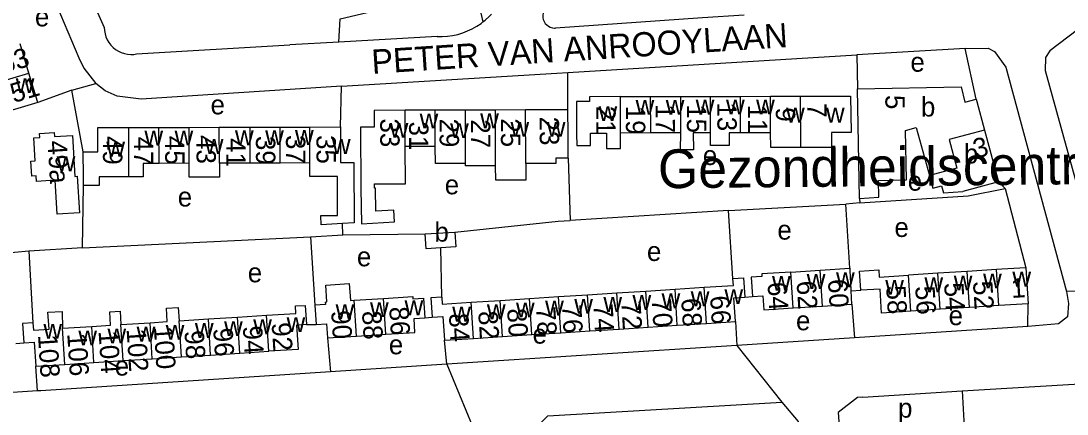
# Model space of a CAD drawing. Extents: x 159045 to 160918, y 380454 to 382516.
# Drawn here: x 159570 to 159786.4, y 381185.5 to 381266.6 of the extents above; entities that cross this region are included whole.
import ezdxf

# ---------------------------------------------------------------- set-up
doc = ezdxf.new("R2010")
doc.units = 0
for name, color, linetype in [('BLT_Basislijn', 7, 'Continuous'), ('BLT_Bebouwing', 7, 'Continuous'), ('BLT_Bebouwing_beschrifting', 7, 'Continuous'), ('BLT_Centroide', 7, 'Continuous'), ('BLT_Huisnummer', 7, 'Continuous'), ('BLT_Huisnummer_ tussenligend', 7, 'Continuous'), ('BLT_Onderverdeling_panden', 7, 'Continuous'), ('BLT_Straatnaam', 7, 'Continuous'), ('BLT_Vlakafsluiter', 7, 'Continuous')]:
    doc.layers.add(name, color=color, linetype=linetype)

msp = doc.modelspace()

# ---------------------------------------------------------------- linework, layer by layer
at = {"layer": 'BLT_Basislijn'}
for p, q in [((159635.81, 381262.29), (159625.68, 381261.71)), ((159656.11, 381263.44), (159635.81, 381262.29)), ((159593.93, 381259.83), (159625.68, 381261.71)), ((159765.31, 381260.97), (159742.9, 381259.67)), ((159767.6, 381250.49), (159765.31, 381260.97)), ((159683.13, 381255.99), (159742.9, 381259.67)), ((159742.9, 381259.67), (159743.06, 381252.63)), ((159683.17, 381248.29), (159683.13, 381255.99)), ((159580.6, 381252.34), (159585.54, 381253.74)), ((159580.6, 381252.34), (159573.51, 381249.82)), ((159582.93, 381239.62), (159580.6, 381252.34)), ((159636.14, 381244.76), (159636.32, 381253.17)), ((159683.2, 381238.3), (159683.66, 381225.46)), ((159582.77, 381219.78), (159582.96, 381232.65)), ((159773.57, 381232.06), (159772.18, 381233.4)), ((159743.47, 381229.95), (159743.56, 381229.05)), ((159716.39, 381227.47), (159740.61, 381228.8)), ((159743.56, 381229.05), (159740.61, 381228.8)), ((159741.43, 381215.56), (159740.61, 381228.8)), ((159716.39, 381227.47), (159683.66, 381225.46)), ((159717.29, 381213.43), (159716.39, 381227.47)), ((159636.62, 381222.45), (159636.55, 381224.79)), ((159582.77, 381219.78), (159629.94, 381222.05)), ((159629.94, 381222.05), (159636.62, 381222.45)), ((159629.94, 381222.05), (159630.82, 381207.96)), ((159636.62, 381222.45), (159653.66, 381222.66)), ((159571.65, 381219.1), (159565.68, 381218.58)), ((159582.77, 381219.78), (159571.65, 381219.1)), ((159571.65, 381219.1), (159572.52, 381204.29)), ((159657.07, 381209.62), (159656.9, 381219.78)), ((159741.71, 381210.89), (159743.72, 381211.02)), ((159719.73, 381209.62), (159721.3, 381209.73)), ((159741.88, 381208.16), (159742.46, 381201.2)), ((159778.27, 381203.54), (159778.35, 381208.25)), ((159629.11, 381203.93), (159631.07, 381203.98)), ((159653.55, 381205.35), (159655.09, 381205.45)), ((159717.82, 381204.54), (159718.1, 381199.59)), ((159778.27, 381203.54), (159742.46, 381201.2)), ((159569.02, 381200.05), (159570.63, 381200.16)), ((159633.41, 381201.17), (159634.05, 381194.16)), ((159658.09, 381195.77), (159657.62, 381200.71)), ((159718.1, 381199.59), (159658.09, 381195.77)), ((159742.46, 381201.2), (159718.1, 381199.59)), ((159573.47, 381190.24), (159573.1, 381195.34)), ((159658.09, 381195.77), (159634.05, 381194.16)), ((159764.66, 381190.22), (159796.65, 381192.17)), ((159744.13, 381188.97), (159743.07, 381188.9)), ((159744.13, 381188.97), (159764.66, 381190.22)), ((159764.66, 381190.22), (159765.11, 381182.82))]:
    msp.add_line(p, q, dxfattribs=at)
for points in [[(159580.99, 381287.89), (159578.91, 381284.1), (159587.29, 381265.32)], [(159574.42, 381276.97), (159582, 381259.03), (159583.05, 381256.9), (159585.54, 381253.74)], [(159635.81, 381262.29), (159636.03, 381267.05), (159663.91, 381273.7), (159665.58, 381266.43)], [(159800.83, 381273.16), (159788.52, 381264.84), (159782.81, 381260.45), (159781.95, 381259.08), (159781.89, 381256.38), (159794.48, 381210.85)], [(159679.05, 381269.67), (159678.71, 381269.39), (159678.42, 381269.05), (159678.2, 381268.66), (159678.05, 381268.24), (159677.98, 381267.81), (159677.99, 381267.36), (159678.07, 381266.93), (159678.24, 381266.51), (159678.47, 381266.14), (159678.77, 381265.81), (159679.12, 381265.54), (159679.52, 381265.33), (159679.94, 381265.21), (159680.38, 381265.15), (159680.62, 381265.16)], [(159665.58, 381266.43), (159666.06, 381266.81), (159666.86, 381267.53), (159667.38, 381268.06)], [(159719.61, 381267.86), (159710.99, 381267.32), (159680.62, 381265.16)], [(159587.29, 381265.32), (159587.32, 381264.65), (159587.44, 381263.99), (159587.63, 381263.36), (159587.9, 381262.74), (159588.24, 381262.17), (159588.64, 381261.64), (159589.11, 381261.16), (159589.63, 381260.75), (159590.19, 381260.39), (159590.8, 381260.11), (159591.43, 381259.9), (159592.08, 381259.77), (159592.75, 381259.72), (159593.42, 381259.75), (159593.93, 381259.83)], [(159656.11, 381263.44), (159657.18, 381263.43), (159658.26, 381263.5), (159659.32, 381263.65), (159660.37, 381263.88), (159661.4, 381264.19), (159662.41, 381264.57), (159663.38, 381265.03), (159664.32, 381265.55), (159665.21, 381266.15), (159665.58, 381266.43)], [(159765.31, 381260.97), (159770.1, 381260.99), (159771.37, 381260.36), (159773.69, 381257.12), (159786.25, 381210.74)], [(159636.32, 381253.17), (159680.86, 381255.85), (159683.13, 381255.99)], [(159636.32, 381253.17), (159594.89, 381250.49), (159589.96, 381251.08), (159587.44, 381252.19), (159585.54, 381253.74)], [(159743.56, 381229.05), (159765.95, 381230.55), (159773.57, 381232.06)], [(159773.57, 381232.06), (159777.88, 381215.68)], [(159659.76, 381223.04), (159681.12, 381225.3), (159683.66, 381225.46)], [(159786.25, 381210.74), (159786.7, 381208.28), (159786.51, 381205.56), (159784.59, 381204.08), (159778.27, 381203.54)], [(159634.05, 381194.16), (159574.14, 381190.28), (159573.47, 381190.24)], [(159573.47, 381190.24), (159544.22, 381188.3), (159543.19, 381188.24)], [(159743.07, 381188.9), (159739.08, 381185.75), (159739.37, 381181.15)], [(159675.13, 381177.15), (159674.87, 381180.9), (159679.03, 381185.09), (159727.37, 381187.93)], [(159727.37, 381187.93), (159730.77, 381183.94), (159730.98, 381180.44)]]:
    msp.add_lwpolyline(points, dxfattribs=at)
at = {"layer": 'BLT_Bebouwing'}
for p, q in [((159571.68, 381255.88), (159569.85, 381261.91)), ((159694.02, 381251.02), (159700.26, 381251.04)), ((159700.26, 381251.04), (159706.49, 381251.06)), ((159706.49, 381251.06), (159712.62, 381251.05)), ((159712.62, 381251.05), (159718.84, 381251.07)), ((159718.84, 381251.07), (159725.05, 381251.08)), ((159725.05, 381251.08), (159731.27, 381251.09)), ((159655.72, 381248.21), (159649.49, 381248.19)), ((159661.95, 381248.23), (159655.72, 381248.21)), ((159668.18, 381248.24), (159661.95, 381248.23)), ((159674.38, 381248.26), (159668.18, 381248.24)), ((159683.17, 381248.29), (159674.38, 381248.26)), ((159592.35, 381244.63), (159598.59, 381244.65)), ((159598.59, 381244.65), (159604.82, 381244.67)), ((159604.82, 381244.67), (159611.05, 381244.68)), ((159611.05, 381244.68), (159617.42, 381244.7)), ((159617.42, 381244.7), (159623.66, 381244.72)), ((159623.66, 381244.72), (159629.76, 381244.74)), ((159629.76, 381244.74), (159636.14, 381244.76)), ((159700.28, 381243.51), (159694.05, 381243.49)), ((159706.51, 381243.52), (159700.28, 381243.51)), ((159725.09, 381243.57), (159718.87, 381243.55)), ((159655.74, 381240.71), (159649.51, 381240.69)), ((159604.84, 381237.24), (159598.61, 381237.22)), ((159617.44, 381237.27), (159611.08, 381237.25)), ((159623.68, 381237.29), (159617.44, 381237.27)), ((159629.78, 381237.31), (159623.68, 381237.29)), ((159653.66, 381222.66), (159659.76, 381223.04)), ((159729.27, 381214.79), (159735.34, 381215.18)), ((159735.34, 381215.18), (159741.43, 381215.56)), ((159765.75, 381214.91), (159759.68, 381214.52)), ((159771.81, 381215.29), (159765.75, 381214.91)), ((159777.88, 381215.68), (159778.35, 381208.25)), ((159759.68, 381214.52), (159753.62, 381214.13)), ((159687.24, 381210.09), (159693.27, 381210.48)), ((159693.27, 381210.48), (159699.29, 381210.86)), ((159699.29, 381210.86), (159705.31, 381211.24)), ((159705.31, 381211.24), (159711.33, 381211.63)), ((159741.88, 381208.16), (159741.71, 381210.89)), ((159638.97, 381208.97), (159645.01, 381209.35)), ((159663.16, 381208.56), (159669.18, 381208.94)), ((159669.18, 381208.94), (159675.2, 381209.33)), ((159675.2, 381209.33), (159681.22, 381209.71)), ((159681.22, 381209.71), (159687.24, 381210.09)), ((159735.82, 381207.77), (159741.88, 381208.16)), ((159778.35, 381208.25), (159772.29, 381207.86)), ((159630.82, 381207.96), (159631.07, 381203.98)), ((159729.74, 381207.38), (159735.82, 381207.77)), ((159760.16, 381207.09), (159754.09, 381206.7)), ((159766.22, 381207.47), (159760.16, 381207.09)), ((159772.29, 381207.86), (159766.22, 381207.47)), ((159590.71, 381203.95), (159596.74, 381204.33)), ((159602.77, 381204.71), (159608.8, 381205.1)), ((159608.8, 381205.1), (159614.83, 381205.48)), ((159614.83, 381205.48), (159620.85, 381205.87)), ((159699.76, 381203.39), (159705.78, 381203.78)), ((159705.78, 381203.78), (159711.8, 381204.16)), ((159711.8, 381204.16), (159717.82, 381204.54)), ((159578.65, 381203.18), (159584.68, 381203.56)), ((159639.45, 381201.56), (159645.48, 381201.94)), ((159669.66, 381201.48), (159675.68, 381201.86)), ((159675.68, 381201.86), (159681.7, 381202.24)), ((159681.7, 381202.24), (159687.72, 381202.63)), ((159687.72, 381202.63), (159693.74, 381203.01)), ((159693.74, 381203.01), (159699.76, 381203.39)), ((159633.41, 381201.17), (159639.45, 381201.56)), ((159657.62, 381200.71), (159663.64, 381201.09)), ((159663.64, 381201.09), (159669.66, 381201.48)), ((159597.21, 381196.88), (159603.24, 381197.26)), ((159603.24, 381197.26), (159609.27, 381197.65)), ((159609.27, 381197.65), (159615.3, 381198.03)), ((159615.3, 381198.03), (159621.33, 381198.41)), ((159573.1, 381195.34), (159579.13, 381195.72)), ((159579.13, 381195.72), (159585.15, 381196.11)), ((159585.15, 381196.11), (159591.18, 381196.49)), ((159591.18, 381196.49), (159597.21, 381196.88))]:
    msp.add_line(p, q, dxfattribs=at)
for points in [[(159573.51, 381249.82), (159573.46, 381250), (159571.68, 381255.88)], [(159743.06, 381252.63), (159764.46, 381253.02), (159765.27, 381249.9), (159767.6, 381250.49)], [(159743.47, 381229.95), (159743.19, 381245.09), (159743.06, 381252.63)], [(159573.51, 381249.82), (159568.72, 381248.39), (159566.25, 381247.65)], [(159694.02, 381251.02), (159687.6, 381251), (159687.6, 381250), (159684.95, 381250.01), (159684.95, 381248.31), (159684.97, 381243.31), (159684.98, 381240.89), (159687.82, 381240.9), (159687.82, 381243.47), (159691.14, 381243.48), (159691.15, 381240.27), (159694.06, 381240.28), (159694.05, 381243.49)], [(159731.27, 381251.09), (159741.63, 381251.12), (159741.73, 381243.62), (159737.67, 381243.61), (159737.69, 381240.53), (159731.33, 381240.52)], [(159767.6, 381250.49), (159767.71, 381250.03), (159769.3, 381244.11)], [(159649.49, 381248.19), (159643.11, 381248.17), (159643.12, 381244.72), (159640.25, 381244.71), (159640.33, 381232.04), (159640.47, 381224.76), (159647.28, 381225.18), (159647.14, 381227.56), (159643.41, 381227.33), (159643.4, 381232.14), (159643.15, 381232.12), (159643.15, 381232.97), (159649.54, 381232.99), (159649.51, 381240.69)], [(159683.2, 381238.3), (159683.19, 381243.29), (159683.17, 381248.29)], [(159582.93, 381239.62), (159585.98, 381239.63), (159585.97, 381244.61), (159592.35, 381244.63)], [(159636.14, 381244.76), (159636.16, 381237.43), (159638.91, 381237.44), (159638.95, 381224.94), (159636.55, 381224.79)], [(159712.66, 381243.54), (159709.08, 381243.53), (159709.1, 381240.01), (159706.46, 381240), (159706.51, 381243.52)], [(159718.87, 381243.55), (159716.49, 381243.55), (159716.5, 381240.92), (159712.67, 381240.91), (159712.66, 381243.54)], [(159731.33, 381240.52), (159725.11, 381240.5), (159725.09, 381243.57)], [(159743.47, 381229.95), (159747.46, 381230.22), (159747.4, 381233.72), (159753.15, 381233.82), (159752.96, 381244), (159755.15, 381244.61), (159757.92, 381234.75)], [(159769.3, 381244.11), (159772.18, 381233.4)], [(159661.98, 381237.21), (159655.75, 381237.19), (159655.74, 381240.71)], [(159582.96, 381232.65), (159582.95, 381234.62), (159582.93, 381239.62)], [(159598.61, 381237.22), (159595.29, 381237.21), (159595.3, 381234.46), (159592.38, 381234.45)], [(159611.08, 381237.25), (159611.09, 381234.38), (159604.85, 381234.36), (159604.84, 381237.24)], [(159636.55, 381224.79), (159632.1, 381224.51), (159632.09, 381226.43), (159635.51, 381226.44), (159635.48, 381234.51), (159629.79, 381234.49), (159629.78, 381237.31)], [(159668.21, 381236.74), (159661.98, 381236.73), (159661.98, 381237.21)], [(159674.44, 381237.19), (159674.45, 381233.78), (159668.22, 381233.76), (159668.21, 381236.74)], [(159683.2, 381238.3), (159680.66, 381238.29), (159680.67, 381237.21), (159674.44, 381237.19)], [(159592.38, 381234.45), (159586.23, 381234.44), (159586.24, 381232.66), (159582.96, 381232.65)], [(159757.92, 381234.75), (159758.66, 381232.1), (159760.44, 381232.6)], [(159760.44, 381232.6), (159760.85, 381231.15), (159764.84, 381231.43)], [(159772.18, 381233.4), (159764.84, 381231.43)], [(159656.9, 381219.78), (159653.85, 381219.59), (159653.66, 381222.66)], [(159659.76, 381223.04), (159659.95, 381219.97), (159656.9, 381219.78)], [(159729.27, 381214.79), (159723.25, 381214.4), (159723.28, 381213.85), (159721.04, 381213.71), (159721.3, 381209.73)], [(159741.43, 381215.56), (159741.47, 381215.08), (159741.7, 381211.09), (159741.71, 381210.89)], [(159743.72, 381211.02), (159743.46, 381214.98), (159747.46, 381215.23), (159747.56, 381213.75), (159753.62, 381214.13)], [(159777.88, 381215.68), (159772.89, 381215.36), (159771.81, 381215.29)], [(159632.98, 381208.59), (159633.3, 381208.61), (159633.07, 381212.09), (159637.95, 381212.4), (159638.18, 381208.92), (159638.97, 381208.97)], [(159711.33, 381211.63), (159717.38, 381212.01), (159717.29, 381213.43)], [(159717.29, 381213.43), (159719.48, 381213.59), (159719.73, 381209.62)], [(159754.09, 381206.7), (159748.02, 381206.31), (159747.71, 381211.27), (159743.72, 381211.02)], [(159632.98, 381208.59), (159633.01, 381208.09), (159630.82, 381207.96)], [(159645.01, 381209.35), (159651.07, 381209.74), (159651.1, 381209.28), (159653.29, 381209.42), (159653.55, 381205.35)], [(159657.07, 381209.62), (159654.83, 381209.48), (159655.09, 381205.45)], [(159657.07, 381209.62), (159657.16, 381208.18), (159663.16, 381208.56)], [(159717.82, 381204.54), (159717.5, 381209.48), (159719.73, 381209.62)], [(159721.3, 381209.73), (159723.49, 381209.87), (159723.67, 381206.99), (159729.74, 381207.38)], [(159572.52, 381204.29), (159572.62, 381202.79), (159575.85, 381203), (159575.62, 381206.47), (159578.55, 381206.66), (159578.65, 381203.18)], [(159584.68, 381203.56), (159588.6, 381203.81), (159588.42, 381206.59), (159590.58, 381206.73), (159590.71, 381203.95)], [(159596.74, 381204.33), (159600.29, 381204.56), (159600.12, 381207.33), (159602.57, 381207.49), (159602.77, 381204.71)], [(159620.85, 381205.87), (159626.91, 381206.25), (159626.81, 381207.78), (159628.85, 381207.91), (159629.11, 381203.93)], [(159572.52, 381204.29), (159570.38, 381204.16), (159570.63, 381200.16)], [(159629.11, 381203.93), (159627.03, 381203.8), (159627.35, 381198.8), (159621.33, 381198.41)], [(159631.07, 381203.98), (159633.22, 381204.12), (159633.41, 381201.17)], [(159645.48, 381201.94), (159651.52, 381202.33), (159651.34, 381205.21), (159653.55, 381205.35)], [(159655.09, 381205.45), (159657.3, 381205.6), (159657.62, 381200.71)], [(159570.63, 381200.16), (159572.78, 381200.3), (159573.1, 381195.34)]]:
    msp.add_lwpolyline(points, dxfattribs=at)
msp.add_lwpolyline([(159573.94, 381242.57), (159573.89, 381243.43), (159576.94, 381243.64), (159576.99, 381242.76), (159580.68, 381242.99), (159581.21, 381234.54), (159581.7, 381234.57), (159582.18, 381227), (159577.54, 381226.71), (159577.11, 381233.73), (159573.23, 381233.5), (159573.16, 381234.65), (159572.29, 381234.6), (159572.1, 381237.68), (159572.98, 381237.73), (159572.69, 381242.49)], close=True, dxfattribs=at)
at = {"layer": 'BLT_Onderverdeling_panden'}
for p, q in [((159564.43, 381253.69), (159571.68, 381255.88)), ((159694.05, 381243.49), (159694.02, 381251.02)), ((159700.28, 381243.51), (159700.26, 381251.04)), ((159706.51, 381243.52), (159706.49, 381251.06)), ((159712.66, 381243.54), (159712.62, 381251.05)), ((159718.87, 381243.55), (159718.84, 381251.07)), ((159725.09, 381243.57), (159725.05, 381251.08)), ((159731.33, 381240.52), (159731.27, 381251.09)), ((159649.51, 381240.69), (159649.49, 381248.19)), ((159655.74, 381240.71), (159655.72, 381248.21)), ((159661.98, 381237.21), (159661.95, 381248.23)), ((159668.21, 381236.74), (159668.18, 381248.24)), ((159674.44, 381237.19), (159674.38, 381248.26)), ((159592.38, 381234.45), (159592.35, 381244.63)), ((159598.61, 381237.22), (159598.59, 381244.65)), ((159604.84, 381237.24), (159604.82, 381244.67)), ((159611.08, 381237.25), (159611.05, 381244.68)), ((159617.44, 381237.27), (159617.42, 381244.7)), ((159623.68, 381237.29), (159623.66, 381244.72)), ((159629.78, 381237.31), (159629.76, 381244.74)), ((159769.3, 381244.11), (159761.99, 381242.14)), ((159729.74, 381207.38), (159729.27, 381214.79)), ((159735.82, 381207.77), (159735.34, 381215.18)), ((159766.22, 381207.47), (159765.75, 381214.91)), ((159772.29, 381207.86), (159771.81, 381215.29)), ((159754.09, 381206.7), (159753.62, 381214.13)), ((159760.16, 381207.09), (159759.68, 381214.52)), ((159693.74, 381203.01), (159693.27, 381210.48)), ((159699.76, 381203.39), (159699.29, 381210.86)), ((159705.78, 381203.78), (159705.31, 381211.24)), ((159711.8, 381204.16), (159711.33, 381211.63)), ((159639.45, 381201.56), (159638.97, 381208.97)), ((159645.48, 381201.94), (159645.01, 381209.35)), ((159663.64, 381201.09), (159663.16, 381208.56)), ((159669.66, 381201.48), (159669.18, 381208.94)), ((159675.68, 381201.86), (159675.2, 381209.33)), ((159681.7, 381202.24), (159681.22, 381209.71)), ((159687.72, 381202.63), (159687.24, 381210.09)), ((159591.18, 381196.49), (159590.71, 381203.95)), ((159597.21, 381196.88), (159596.74, 381204.33)), ((159603.24, 381197.26), (159602.77, 381204.71)), ((159609.27, 381197.65), (159608.8, 381205.1)), ((159615.3, 381198.03), (159614.83, 381205.48)), ((159621.33, 381198.41), (159620.85, 381205.87)), ((159579.13, 381195.72), (159578.65, 381203.18)), ((159585.15, 381196.11), (159584.68, 381203.56))]:
    msp.add_line(p, q, dxfattribs=at)
for points in [[(159761.99, 381242.14), (159763.57, 381236.27)], [(159763.57, 381236.27), (159757.92, 381234.75)]]:
    msp.add_lwpolyline(points, dxfattribs=at)
at = {"layer": 'BLT_Vlakafsluiter'}
for p, q in [((159794.48, 381210.85), (159786.25, 381210.74)), ((159718.1, 381199.59), (159727.37, 381187.93)), ((159658.09, 381195.77), (159663.37, 381183.11))]:
    msp.add_line(p, q, dxfattribs=at)

# ---------------------------------------------------------------- texts
at = {"layer": 'BLT_Bebouwing_beschrifting'}
msp.add_text('Gezondheidscentrum', height=8, rotation=0.5505, dxfattribs=at).set_placement((159701.83, 381232.08))
at = {"layer": 'BLT_Centroide'}
for s, p in [('e', (159572.94, 381265.52)), ('e', (159753.99, 381256.16)), ('w', (159568.97, 381251.75)), ('e', (159609.26, 381247.35)), ('w', (159697.16, 381247.27)), ('w', (159703.39, 381247.28)), ('w', (159709.59, 381247.3)), ('w', (159715.86, 381247.33)), ('w', (159722.08, 381247.33)), ('b', (159756.17, 381246.91)), ('w', (159652.5, 381244.44)), ('w', (159665.02, 381244.48)), ('w', (159689.5, 381245.97)), ('w', (159728.27, 381245.66)), ('w', (159736.53, 381245.67)), ('w', (159646.31, 381242.53)), ('w', (159658.8, 381242.45)), ('w', (159671.28, 381242.72)), ('w', (159678.8, 381242.73)), ('w', (159595.58, 381240.92)), ('w', (159601.81, 381240.94)), ('w', (159614.31, 381240.97)), ('w', (159620.55, 381241)), ('w', (159626.72, 381241.02)), ('w', (159587.7, 381238.62)), ('w', (159608.06, 381239.19)), ('w', (159634.36, 381239.19)), ('b', (159765.05, 381237.23)), ('w', (159577.44, 381235.61)), ('e', (159711.07, 381236.89)), ('e', (159753.45, 381231.59)), ('e', (159657.69, 381230.84)), ('e', (159602.48, 381228.32)), ('b', (159655.56, 381221.07)), ('e', (159726.48, 381221.48)), ('e', (159750.69, 381222.03)), ('e', (159639.53, 381215.97)), ('e', (159699.51, 381217.07)), ('e', (159616.96, 381212.67)), ('w', (159738.61, 381211.66)), ('w', (159775.08, 381211.77)), ('w', (159725.37, 381210.91)), ('w', (159732.55, 381211.28)), ('w', (159748.78, 381210.09)), ('w', (159756.89, 381210.61)), ('w', (159762.95, 381210.98)), ('w', (159769.02, 381211.39)), ('w', (159702.53, 381207.31)), ('w', (159708.56, 381207.7)), ('w', (159715.53, 381208.16)), ('w', (159635.11, 381205.06)), ('w', (159642.23, 381205.47)), ('w', (159649.38, 381205.84)), ('w', (159666.41, 381205.02)), ('w', (159672.42, 381205.41)), ('w', (159678.45, 381205.78)), ('w', (159684.47, 381206.16)), ('w', (159690.5, 381206.56)), ('w', (159696.52, 381206.94)), ('w', (159659.23, 381204.56)), ('e', (159761.89, 381203.82)), ('w', (159574.69, 381201)), ('w', (159599.98, 381200.8)), ('w', (159606.02, 381201.17)), ('w', (159612.05, 381201.56)), ('w', (159618.08, 381201.95)), ('w', (159624.98, 381202.39)), ('e', (159730.33, 381202.76)), ('w', (159581.91, 381199.64)), ('w', (159587.94, 381200.03)), ('w', (159593.97, 381200.41)), ('e', (159675.85, 381200)), ('e', (159646.13, 381197.8)), ('e', (159589.45, 381193.4)), ('p', (159751.44, 381184.71))]:
    msp.add_text(s, height=4, dxfattribs=at).set_placement(p)
at = {"layer": 'BLT_Huisnummer'}
for s, rotation, p in [('51', 16.6444, (159568.54, 381249.68)), ('7', 270.1749, (159732.65, 381249.66)), ('5', 270.1749, (159748.81, 381251.36)), ('21', 270.1719, (159689.02, 381249.09)), ('15', 270.1749, (159707.76, 381249.45)), ('11', 270.1749, (159720.37, 381249.38)), ('33', 270.1719, (159644.34, 381246.5)), ('27', 270.1757, (159663.1, 381246.32)), ('23', 270.1757, (159677.32, 381246.88)), ('49', 270.1725, (159587, 381242.89)), ('43', 270.1774, (159606.34, 381243.07)), ('39', 270.1697, (159618.64, 381242.89)), ('35', 270.1697, (159631.16, 381243.07)), ('49a', 273.5907, (159575.53, 381241.86)), ('3', 15.0481, (159767.56, 381238.21)), ('64', 273.6396, (159724.43, 381212.63)), ('60', 273.6467, (159736.92, 381213.24)), ('52', 273.6488, (159766.92, 381212.83)), ('1', 3.6469, (159774.92, 381209.42)), ('58', 273.6461, (159748.96, 381211.91)), ('74', 273.648, (159688.4, 381208.11)), ('70', 273.648, (159700.48, 381209.21)), ('66', 273.648, (159712.55, 381209.82)), ('90', 273.6522, (159634.19, 381206.75)), ('86', 273.6524, (159646.2, 381207.53)), ('84', 273.6522, (159658.54, 381206.18)), ('78', 273.6475, (159676.54, 381207.51)), ('92', 273.6491, (159621.88, 381204.27)), ('104', 273.6481, (159586.09, 381202.59)), ('100', 273.6481, (159597.52, 381203.5)), ('96', 273.6486, (159609.81, 381203.15)), ('108', 273.6446, (159573.57, 381201.77))]:
    msp.add_text(s, height=4, rotation=rotation, dxfattribs=at).set_placement(p)
at = {"layer": 'BLT_Huisnummer_ tussenligend'}
for s, rotation, p in [('53', 16.6444, (159566.41, 381255.7)), ('13', 270.1749, (159714.06, 381249.83)), ('19', 270.1749, (159695.15, 381249.11)), ('17', 270.1749, (159701.28, 381249.46)), ('9', 270.1749, (159726.17, 381248.79)), ('31', 270.1757, (159650.31, 381245.86)), ('29', 270.1757, (159656.62, 381246.48)), ('25', 270.1757, (159669.3, 381246.54)), ('45', 270.1774, (159599.86, 381242.9)), ('37', 270.1697, (159624.85, 381243.09)), ('47', 270.1774, (159593.39, 381242.74)), ('41', 270.1697, (159612.51, 381242.43)), ('62', 273.6467, (159730.44, 381212.88)), ('56', 273.6488, (159754.98, 381211.82)), ('54', 273.6488, (159760.95, 381212.5)), ('72', 273.648, (159694.17, 381208.68)), ('68', 273.648, (159706.58, 381209.3)), ('88', 273.6524, (159640.57, 381206.67)), ('82', 273.6475, (159664.61, 381206.65)), ('80', 273.6475, (159670.58, 381207.18)), ('76', 273.648, (159681.92, 381207.94)), ('106', 273.6481, (159579.61, 381202.07)), ('102', 273.6481, (159591.89, 381202.98)), ('98', 273.6486, (159603.85, 381202.63)), ('94', 273.6491, (159615.92, 381203.6))]:
    msp.add_text(s, height=4, rotation=rotation, dxfattribs=at).set_placement(p)
at = {"layer": 'BLT_Straatnaam'}
msp.add_text('PETER VAN ANROOYLAAN', height=4.9999, rotation=3.6851, dxfattribs=at).set_placement((159642.71, 381255.71))

doc.saveas('drawing.dxf')
